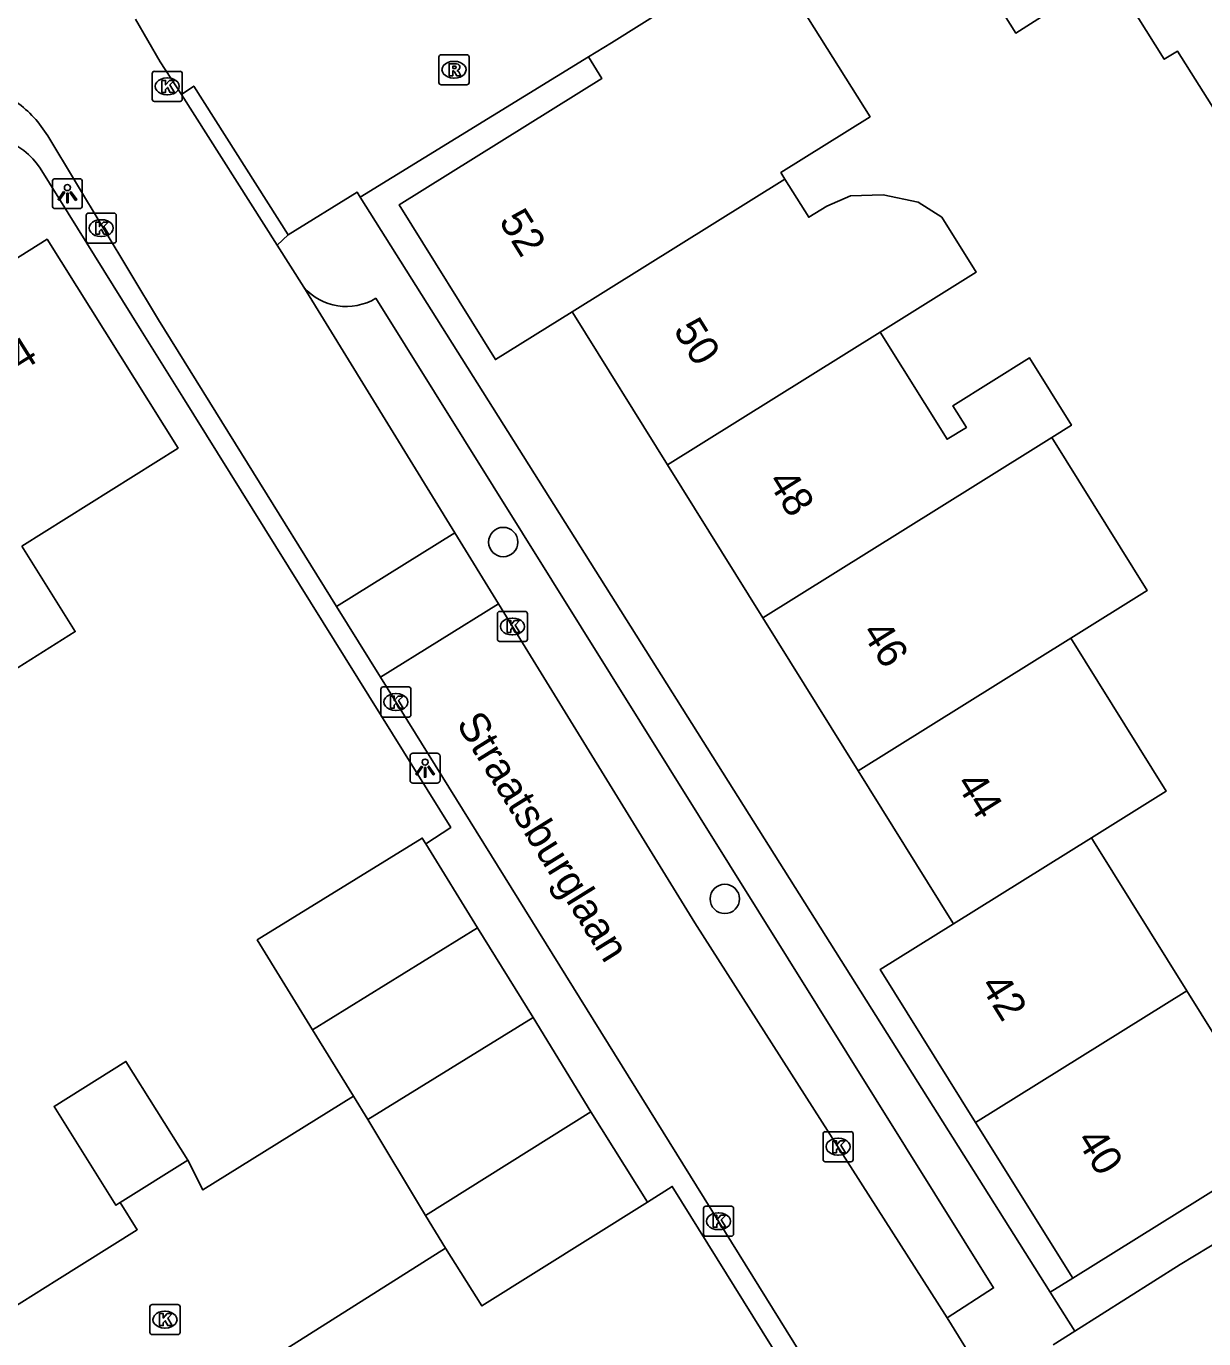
# Model space of a CAD drawing. Extents: x 157767 to 159171, y 387842 to 389425.
# Drawn here: x 158694.55 to 158733.75, y 388316.36 to 388360.03 of the extents above; entities that cross this region are included whole.
import ezdxf

# ---------------------------------------------------------------- set-up
doc = ezdxf.new("R2010")
doc.units = 0
for name, color, linetype in [('IMGEO_Boom', 7, 'Continuous'), ('IMGEO_Kolk', 7, 'Continuous'), ('IMGEO_Lichtpunt', 7, 'Continuous'), ('IMGEO_Muur', 7, 'Continuous'), ('IMGEO_Openbare_ruimte_label', 7, 'Continuous'), ('IMGEO_Pand', 7, 'Continuous'), ('IMGEO_Pand_nummerreeks', 7, 'Continuous'), ('IMGEO_Rijbaan_lokaal_open', 7, 'Continuous'), ('IMGEO_Rioolput', 7, 'Continuous'), ('IMGEO_Voetpad_open', 7, 'Continuous')]:
    doc.layers.add(name, color=color, linetype=linetype)

msp = doc.modelspace()

# ---------------------------------------------------------------- linework, layer by layer
at = {"layer": 'IMGEO_Boom'}
for centre in [(158710.428, 388342.868), (158717.804, 388330.994)]:
    msp.add_circle(centre, 0.489, dxfattribs=at)
at = {"layer": 'IMGEO_Kolk'}
for p, q in [((158698.815, 388358.532), (158699.667, 388358.532)), ((158698.74, 388357.606), (158698.74, 388358.458)), ((158699.228, 388358.312), (158699.253, 388358.312)), ((158699.741, 388358.458), (158699.741, 388357.606)), ((158699.251, 388357.752), (158699.226, 388357.752)), ((158699.667, 388357.532), (158698.815, 388357.532)), ((158696.541, 388352.89), (158696.541, 388353.742)), ((158696.616, 388353.816), (158697.468, 388353.816)), ((158697.542, 388353.742), (158697.542, 388352.89)), ((158697.029, 388353.596), (158697.054, 388353.596)), ((158697.052, 388353.036), (158697.027, 388353.036)), ((158697.468, 388352.816), (158696.616, 388352.816)), ((158710.232, 388339.633), (158710.232, 388340.485)), ((158710.307, 388340.559), (158711.159, 388340.559)), ((158710.72, 388340.339), (158710.745, 388340.339)), ((158711.233, 388340.485), (158711.233, 388339.633)), ((158710.743, 388339.779), (158710.718, 388339.779)), ((158711.159, 388339.559), (158710.307, 388339.559)), ((158706.428, 388338.045), (158707.28, 388338.045)), ((158706.353, 388337.119), (158706.353, 388337.971)), ((158706.841, 388337.825), (158706.866, 388337.825)), ((158707.354, 388337.971), (158707.354, 388337.119)), ((158706.864, 388337.265), (158706.839, 388337.265)), ((158707.28, 388337.045), (158706.428, 388337.045)), ((158721.075, 388322.322), (158721.075, 388323.174)), ((158721.15, 388323.248), (158722.002, 388323.248)), ((158722.076, 388323.174), (158722.076, 388322.322)), ((158721.563, 388323.028), (158721.588, 388323.028)), ((158721.586, 388322.468), (158721.561, 388322.468)), ((158722.002, 388322.248), (158721.15, 388322.248)), ((158717.096, 388319.841), (158717.096, 388320.693)), ((158717.171, 388320.767), (158718.023, 388320.767)), ((158717.584, 388320.547), (158717.609, 388320.547)), ((158718.097, 388320.693), (158718.097, 388319.841)), ((158718.023, 388319.767), (158717.171, 388319.767)), ((158717.607, 388319.987), (158717.582, 388319.987)), ((158698.74, 388317.494), (158699.592, 388317.494)), ((158698.665, 388316.568), (158698.665, 388317.42)), ((158699.153, 388317.274), (158699.178, 388317.274)), ((158699.666, 388317.42), (158699.666, 388316.568)), ((158699.176, 388316.714), (158699.151, 388316.714)), ((158699.592, 388316.494), (158698.74, 388316.494))]:
    msp.add_line(p, q, dxfattribs=at)
for points in [[(158698.815, 388358.532), (158699.667, 388358.532)], [(158698.74, 388357.606), (158698.74, 388358.458)], [(158699.061, 388358.232), (158699.184, 388358.232), (158699.184, 388358.081), (158699.314, 388358.232), (158699.478, 388358.232), (158699.332, 388358.081), (158699.485, 388357.832), (158699.333, 388357.832), (158699.248, 388357.996), (158699.184, 388357.929), (158699.184, 388357.832), (158699.061, 388357.832), (158699.061, 388358.232)], [(158699.741, 388358.458), (158699.741, 388357.606)], [(158699.667, 388357.532), (158698.815, 388357.532)], [(158696.541, 388352.89), (158696.541, 388353.742)], [(158696.616, 388353.816), (158697.468, 388353.816)], [(158697.542, 388353.742), (158697.542, 388352.89)], [(158696.862, 388353.516), (158696.985, 388353.516), (158696.985, 388353.365), (158697.115, 388353.516), (158697.279, 388353.516), (158697.133, 388353.365), (158697.286, 388353.116), (158697.134, 388353.116), (158697.049, 388353.28), (158696.985, 388353.213), (158696.985, 388353.116), (158696.862, 388353.116), (158696.862, 388353.516)], [(158697.468, 388352.816), (158696.616, 388352.816)], [(158710.232, 388339.633), (158710.232, 388340.485)], [(158710.307, 388340.559), (158711.159, 388340.559)], [(158710.553, 388340.259), (158710.676, 388340.259), (158710.676, 388340.108), (158710.806, 388340.259), (158710.97, 388340.259), (158710.824, 388340.108), (158710.977, 388339.859), (158710.825, 388339.859), (158710.74, 388340.023), (158710.676, 388339.956), (158710.676, 388339.859), (158710.553, 388339.859), (158710.553, 388340.259)], [(158711.233, 388340.485), (158711.233, 388339.633)], [(158711.159, 388339.559), (158710.307, 388339.559)], [(158706.428, 388338.045), (158707.28, 388338.045)], [(158706.353, 388337.119), (158706.353, 388337.971)], [(158706.674, 388337.745), (158706.797, 388337.745), (158706.797, 388337.594), (158706.927, 388337.745), (158707.091, 388337.745), (158706.945, 388337.594), (158707.098, 388337.345), (158706.946, 388337.345), (158706.861, 388337.509), (158706.797, 388337.442), (158706.797, 388337.345), (158706.674, 388337.345), (158706.674, 388337.745)], [(158707.354, 388337.971), (158707.354, 388337.119)], [(158707.28, 388337.045), (158706.428, 388337.045)], [(158721.075, 388322.322), (158721.075, 388323.174)], [(158721.15, 388323.248), (158722.002, 388323.248)], [(158722.076, 388323.174), (158722.076, 388322.322)], [(158721.396, 388322.948), (158721.519, 388322.948), (158721.519, 388322.797), (158721.649, 388322.948), (158721.813, 388322.948), (158721.667, 388322.797), (158721.82, 388322.548), (158721.668, 388322.548), (158721.583, 388322.712), (158721.519, 388322.645), (158721.519, 388322.548), (158721.396, 388322.548), (158721.396, 388322.948)], [(158722.002, 388322.248), (158721.15, 388322.248)], [(158717.096, 388319.841), (158717.096, 388320.693)], [(158717.171, 388320.767), (158718.023, 388320.767)], [(158718.097, 388320.693), (158718.097, 388319.841)], [(158717.417, 388320.467), (158717.54, 388320.467), (158717.54, 388320.316), (158717.67, 388320.467), (158717.834, 388320.467), (158717.688, 388320.316), (158717.841, 388320.067), (158717.689, 388320.067), (158717.604, 388320.231), (158717.54, 388320.164), (158717.54, 388320.067), (158717.417, 388320.067), (158717.417, 388320.467)], [(158718.023, 388319.767), (158717.171, 388319.767)], [(158698.74, 388317.494), (158699.592, 388317.494)], [(158698.665, 388316.568), (158698.665, 388317.42)], [(158698.986, 388317.194), (158699.109, 388317.194), (158699.109, 388317.043), (158699.239, 388317.194), (158699.403, 388317.194), (158699.257, 388317.043), (158699.41, 388316.794), (158699.258, 388316.794), (158699.173, 388316.958), (158699.109, 388316.891), (158699.109, 388316.794), (158698.986, 388316.794), (158698.986, 388317.194)], [(158699.666, 388317.42), (158699.666, 388316.568)], [(158699.592, 388316.494), (158698.74, 388316.494)]]:
    msp.add_lwpolyline(points, dxfattribs=at)
for centre, start, end in [((158698.817, 388358.456), 91.552, 178.448), ((158698.817, 388358.456), 91.552, 178.448), ((158699.665, 388358.456), 1.552, 88.448), ((158699.665, 388358.456), 1.552, 88.448), ((158698.817, 388357.608), 181.552, 268.448), ((158698.817, 388357.608), 181.552, 268.448), ((158699.665, 388357.608), 271.552, 358.448), ((158699.665, 388357.608), 271.552, 358.448), ((158696.618, 388353.74), 91.552, 178.448), ((158696.618, 388353.74), 91.552, 178.448), ((158697.466, 388353.74), 1.552, 88.448), ((158697.466, 388353.74), 1.552, 88.448), ((158696.618, 388352.892), 181.552, 268.448), ((158696.618, 388352.892), 181.552, 268.448), ((158697.466, 388352.892), 271.552, 358.448), ((158697.466, 388352.892), 271.552, 358.448), ((158710.309, 388340.483), 91.552, 178.448), ((158710.309, 388340.483), 91.552, 178.448), ((158711.157, 388340.483), 1.552, 88.448), ((158711.157, 388340.483), 1.552, 88.448), ((158710.309, 388339.635), 181.552, 268.448), ((158710.309, 388339.635), 181.552, 268.448), ((158711.157, 388339.635), 271.552, 358.448), ((158711.157, 388339.635), 271.552, 358.448), ((158706.43, 388337.969), 91.552, 178.448), ((158706.43, 388337.969), 91.552, 178.448), ((158707.278, 388337.969), 1.552, 88.448), ((158707.278, 388337.969), 1.552, 88.448), ((158706.43, 388337.121), 181.552, 268.448), ((158706.43, 388337.121), 181.552, 268.448), ((158707.278, 388337.121), 271.552, 358.448), ((158707.278, 388337.121), 271.552, 358.448), ((158721.152, 388323.172), 91.552, 178.448), ((158721.152, 388323.172), 91.552, 178.448), ((158722, 388323.172), 1.552, 88.448), ((158722, 388323.172), 1.552, 88.448), ((158721.152, 388322.324), 181.552, 268.448), ((158721.152, 388322.324), 181.552, 268.448), ((158722, 388322.324), 271.552, 358.448), ((158722, 388322.324), 271.552, 358.448), ((158717.173, 388320.691), 91.552, 178.448), ((158717.173, 388320.691), 91.552, 178.448), ((158718.021, 388320.691), 1.552, 88.448), ((158718.021, 388320.691), 1.552, 88.448), ((158717.173, 388319.843), 181.552, 268.448), ((158717.173, 388319.843), 181.552, 268.448), ((158718.021, 388319.843), 271.552, 358.448), ((158718.021, 388319.843), 271.552, 358.448), ((158698.742, 388317.418), 91.552, 178.448), ((158698.742, 388317.418), 91.552, 178.448), ((158699.59, 388317.418), 1.552, 88.448), ((158699.59, 388317.418), 1.552, 88.448), ((158698.742, 388316.57), 181.552, 268.448), ((158698.742, 388316.57), 181.552, 268.448), ((158699.59, 388316.57), 271.552, 358.448), ((158699.59, 388316.57), 271.552, 358.448)]:
    msp.add_arc(centre, 0.0765, start, end, dxfattribs=at)
for centre, major_axis, ratio, start_param, end_param in [((158699.227, 388358.032), (-0.387, 0.002), 0.722429, 4.712389, 7.853982), ((158699.252, 388358.032), (-0.39, 0.002), 0.717154, 1.570796, 4.712389), ((158697.028, 388353.316), (-0.387, 0.002), 0.722429, 4.712389, 7.853982), ((158697.053, 388353.316), (-0.39, 0.002), 0.717154, 1.570796, 4.712389), ((158710.719, 388340.059), (-0.387, 0.002), 0.722429, 4.712389, 7.853982), ((158710.744, 388340.059), (-0.39, 0.002), 0.717154, 1.570796, 4.712389), ((158706.84, 388337.545), (-0.387, 0.002), 0.722429, 4.712389, 7.853982), ((158706.865, 388337.545), (-0.39, 0.002), 0.717154, 1.570796, 4.712389), ((158721.562, 388322.748), (-0.387, 0.002), 0.722429, 4.712389, 7.853982), ((158721.587, 388322.748), (-0.39, 0.002), 0.717154, 1.570796, 4.712389), ((158717.583, 388320.267), (-0.387, 0.002), 0.722429, 4.712389, 7.853982), ((158717.608, 388320.267), (-0.39, 0.002), 0.717154, 1.570796, 4.712389), ((158699.152, 388316.994), (-0.387, 0.002), 0.722429, 4.712389, 7.853982), ((158699.177, 388316.994), (-0.39, 0.002), 0.717154, 1.570796, 4.712389)]:
    msp.add_ellipse(centre, major_axis=major_axis, ratio=ratio, start_param=start_param, end_param=end_param, dxfattribs=at)
at = {"layer": 'IMGEO_Lichtpunt'}
for p, q in [((158695.417, 388354.864), (158695.417, 388354.057)), ((158695.417, 388354.864), (158695.417, 388354.057)), ((158696.319, 388354.959), (158695.511, 388354.959)), ((158696.319, 388354.959), (158695.511, 388354.959)), ((158696.413, 388354.057), (158696.413, 388354.864)), ((158696.413, 388354.057), (158696.413, 388354.864)), ((158695.511, 388353.963), (158696.319, 388353.963)), ((158695.511, 388353.963), (158696.319, 388353.963)), ((158708.229, 388335.843), (158707.421, 388335.843)), ((158708.229, 388335.843), (158707.421, 388335.843)), ((158707.327, 388335.748), (158707.327, 388334.941)), ((158707.327, 388335.748), (158707.327, 388334.941)), ((158708.323, 388334.941), (158708.323, 388335.748)), ((158708.323, 388334.941), (158708.323, 388335.748)), ((158707.421, 388334.847), (158708.229, 388334.847)), ((158707.421, 388334.847), (158708.229, 388334.847))]:
    msp.add_line(p, q, dxfattribs=at)
for points in [[(158695.791, 388354.528), (158695.83, 388354.5), (158695.642, 388354.238), (158695.604, 388354.265), (158695.791, 388354.528)], [(158695.893, 388354.48), (158695.94, 388354.48), (158695.94, 388354.158), (158695.893, 388354.158), (158695.893, 388354.48)], [(158696.003, 388354.5), (158696.041, 388354.527), (158696.228, 388354.265), (158696.189, 388354.237), (158696.003, 388354.5)], [(158707.701, 388335.412), (158707.74, 388335.384), (158707.552, 388335.122), (158707.514, 388335.149), (158707.701, 388335.412)], [(158707.803, 388335.364), (158707.85, 388335.364), (158707.85, 388335.042), (158707.803, 388335.042), (158707.803, 388335.364)], [(158707.913, 388335.384), (158707.951, 388335.411), (158708.138, 388335.149), (158708.099, 388335.121), (158707.913, 388335.384)]]:
    msp.add_lwpolyline(points, dxfattribs=at)
for centre in [(158695.916, 388354.662), (158707.826, 388335.546)]:
    msp.add_circle(centre, 0.0994, dxfattribs=at)
for centre, start, end in [((158695.511, 388354.864), 90, 180), ((158695.511, 388354.864), 90, 180), ((158696.319, 388354.864), 0, 90), ((158696.319, 388354.864), 0, 90), ((158695.511, 388354.057), 180, 270), ((158695.511, 388354.057), 180, 270), ((158696.319, 388354.057), 270, 0), ((158696.319, 388354.057), 270, 360), ((158707.421, 388335.748), 90, 180), ((158707.421, 388335.748), 90, 180), ((158708.229, 388335.748), 0, 90), ((158708.229, 388335.748), 0, 90), ((158707.421, 388334.941), 180, 270), ((158707.421, 388334.941), 180, 270), ((158708.229, 388334.941), 270, 0), ((158708.229, 388334.941), 270, 360)]:
    msp.add_arc(centre, 0.0946, start, end, dxfattribs=at)
at = {"layer": 'IMGEO_Muur'}
for points in [[(158707.851, 388332.826), (158708.677, 388333.375), (158699.757, 388347.691)], [(158715.228, 388320.899), (158716.055, 388321.427), (158722.916, 388310.385)]]:
    msp.add_lwpolyline(points, dxfattribs=at)
at = {"layer": 'IMGEO_Pand'}
for points in [[(158730.636, 388361.813), (158727.491, 388359.807), (158723.837, 388365.609)], [(158713.27, 388359.011), (158714.028, 388359.483), (158716.138, 388360.799), (158719.106, 388362.653)], [(158719.807, 388354.948), (158719.673, 388355.162), (158722.638, 388357.021), (158719.106, 388362.653)], [(158734.317, 388356.923), (158732.874, 388359.207), (158732.436, 388358.932), (158730.636, 388361.813)], [(158713.27, 388359.011), (158713.715, 388358.298), (158706.959, 388354.086), (158710.167, 388348.939), (158712.721, 388350.531)], [(158712.721, 388350.531), (158719.807, 388354.948)], [(158722.98, 388349.856), (158726.171, 388351.846), (158725.027, 388353.681), (158724.244, 388354.182), (158723.079, 388354.421), (158721.983, 388354.387), (158721.195, 388354.045), (158720.601, 388353.674), (158719.807, 388354.948)], [(158694.403, 388342.728), (158699.603, 388345.996), (158695.239, 388352.942), (158690.143, 388349.74), (158690.04, 388349.675)], [(158715.895, 388345.44), (158712.801, 388350.403), (158712.721, 388350.531)], [(158722.98, 388349.856), (158715.895, 388345.44)], [(158728.689, 388346.344), (158729.345, 388346.753), (158727.949, 388348.993), (158725.397, 388347.403), (158725.845, 388346.685), (158725.206, 388346.287), (158722.98, 388349.856)], [(158728.689, 388346.344), (158726.155, 388344.765), (158719.069, 388340.348)], [(158729.329, 388339.673), (158731.863, 388341.252), (158728.689, 388346.344)], [(158719.069, 388340.348), (158715.895, 388345.44)], [(158694.403, 388342.728), (158696.179, 388339.889), (158691.946, 388337.229), (158691.09, 388336.691), (158690.625, 388337.418)], [(158722.243, 388335.256), (158719.069, 388340.348)], [(158722.243, 388335.256), (158729.329, 388339.673)], [(158730.008, 388333.026), (158732.503, 388334.581), (158729.329, 388339.673)], [(158725.417, 388330.164), (158725.34, 388330.288), (158722.243, 388335.256)], [(158704.08, 388326.64), (158702.237, 388329.63), (158707.732, 388333.019), (158707.851, 388332.826)], [(158707.851, 388332.826), (158709.575, 388330.031)], [(158730.008, 388333.026), (158725.417, 388330.164)], [(158733.182, 388327.935), (158730.076, 388332.917), (158730.008, 388333.026)], [(158726.155, 388323.554), (158722.981, 388328.645), (158725.417, 388330.164)], [(158704.08, 388326.64), (158709.575, 388330.031)], [(158709.575, 388330.031), (158711.419, 388327.042)], [(158726.155, 388323.554), (158733.182, 388327.935)], [(158736.412, 388322.754), (158733.182, 388327.935)], [(158705.446, 388324.425), (158704.08, 388326.64)], [(158705.923, 388323.652), (158711.419, 388327.042)], [(158697.673, 388320.891), (158697.531, 388320.802), (158695.473, 388324.087), (158697.867, 388325.585), (158699.924, 388322.301)], [(158705.923, 388323.652), (158705.446, 388324.425)], [(158713.347, 388323.904), (158707.834, 388320.454)], [(158713.347, 388323.904), (158715.228, 388320.899)], [(158729.385, 388318.373), (158726.155, 388323.554)], [(158736.412, 388322.754), (158733.628, 388321.018), (158729.385, 388318.373)], [(158699.924, 388322.301), (158697.673, 388320.891)], [(158729.453, 388316.604), (158732.968, 388318.824), (158738.21, 388322.001)], [(158715.228, 388320.899), (158709.715, 388317.449), (158708.509, 388319.375)], [(158708.509, 388319.375), (158707.834, 388320.454)], [(158728.74, 388316.153), (158729.453, 388316.604)]]:
    msp.add_lwpolyline(points, dxfattribs=at)
at = {"layer": 'IMGEO_Rijbaan_lokaal_open'}
for points in [[(158698.189, 388360.267), (158699.005, 388358.846), (158699.712, 388357.758)], [(158702.9, 388352.747), (158699.712, 388357.758)], [(158695.263, 388356.383), (158698.945, 388350.263), (158704.873, 388340.728)], [(158702.9, 388352.747), (158703.783, 388351.351)], [(158708.813, 388343.18), (158703.783, 388351.351)], [(158704.873, 388340.728), (158708.813, 388343.18)], [(158708.813, 388343.18), (158710.271, 388340.813)], [(158706.34, 388338.368), (158704.873, 388340.728)], [(158710.271, 388340.813), (158706.34, 388338.368)], [(158710.271, 388340.813), (158716.803, 388330.202), (158725.204, 388317.057)], [(158724.452, 388309.238), (158706.34, 388338.368)], [(158705.446, 388324.425), (158700.427, 388321.307), (158699.924, 388322.301)], [(158707.834, 388320.454), (158705.923, 388323.652)], [(158697.673, 388320.891), (158698.242, 388319.983), (158695.567, 388318.307), (158692.837, 388316.598), (158692.28, 388317.487)], [(158708.509, 388319.375), (158703.226, 388316.032), (158703.812, 388315.251)], [(158725.204, 388317.057), (158728.495, 388311.74)]]:
    msp.add_lwpolyline(points, dxfattribs=at)
msp.add_arc((158691.986, 388354.398), 3.831, 31.2037, 54.2405, dxfattribs=at)
at = {"layer": 'IMGEO_Rioolput'}
for p, q in [((158708.287, 388358.159), (158708.287, 388359.011)), ((158708.362, 388359.085), (158709.214, 388359.085)), ((158709.288, 388359.011), (158709.288, 388358.159)), ((158708.775, 388358.865), (158708.8, 388358.865)), ((158709.214, 388358.085), (158708.362, 388358.085)), ((158708.798, 388358.305), (158708.773, 388358.305))]:
    msp.add_line(p, q, dxfattribs=at)
for points in [[(158708.287, 388358.159), (158708.287, 388359.011)], [(158708.362, 388359.085), (158709.214, 388359.085)], [(158709.288, 388359.011), (158709.288, 388358.159)], [(158708.876, 388358.783), (158708.624, 388358.785), (158708.624, 388358.385)], [(158708.624, 388358.385), (158708.748, 388358.385), (158708.748, 388358.547), (158708.759, 388358.547)], [(158708.802, 388358.704), (158708.748, 388358.704), (158708.748, 388358.623)], [(158708.748, 388358.623), (158708.8, 388358.623)], [(158708.806, 388358.518), (158708.877, 388358.385), (158709.017, 388358.385), (158708.952, 388358.511)], [(158709.214, 388358.085), (158708.362, 388358.085)]]:
    msp.add_lwpolyline(points, dxfattribs=at)
for centre, radius, start, end in [((158708.364, 388359.009), 0.0765, 91.552, 178.448), ((158708.364, 388359.009), 0.0765, 91.552, 178.448), ((158709.212, 388359.009), 0.0765, 1.552, 88.448), ((158709.212, 388359.009), 0.0765, 1.552, 88.448), ((158708.758, 388358.494), 0.0533, 26.0293, 88.6989), ((158708.784, 388358.812), 0.19, 274.7715, 282.9687), ((158708.808, 388358.608), 0.0964, 77.0061, 93.1865), ((158708.822, 388358.665), 0.0378, 276.6634, 79.6772), ((158708.875, 388358.673), 0.109, 350.3612, 89.416), ((158708.873, 388358.673), 0.112, 277.5842, 350.9817), ((158708.857, 388358.458), 0.108, 29.5134, 73.7905), ((158708.364, 388358.161), 0.0765, 181.552, 268.448), ((158708.364, 388358.161), 0.0765, 181.552, 268.448), ((158709.212, 388358.161), 0.0765, 271.552, 358.448), ((158709.212, 388358.161), 0.0765, 271.552, 358.448)]:
    msp.add_arc(centre, radius, start, end, dxfattribs=at)
for centre, major_axis, ratio, start_param, end_param in [((158708.774, 388358.585), (-0.387, 0.002), 0.722429, 4.712389, 7.853982), ((158708.799, 388358.585), (-0.39, 0.002), 0.717154, 1.570796, 4.712389)]:
    msp.add_ellipse(centre, major_axis=major_axis, ratio=ratio, start_param=start_param, end_param=end_param, dxfattribs=at)
at = {"layer": 'IMGEO_Voetpad_open'}
for points in [[(158705.669, 388354.34), (158713.27, 388359.011)], [(158699.712, 388357.758), (158700.122, 388358.042), (158703.27, 388353.091)], [(158695.013, 388355.305), (158698.377, 388349.906), (158699.757, 388347.691), (158708.677, 388333.375), (158707.851, 388332.826)], [(158703.27, 388353.091), (158705.56, 388354.514), (158705.669, 388354.34)], [(158728.633, 388317.904), (158705.669, 388354.34)], [(158703.27, 388353.091), (158702.9, 388352.747)], [(158706.186, 388350.981), (158726.75, 388318.046), (158725.204, 388317.057)], [(158711.419, 388327.042), (158713.347, 388323.904)], [(158710.822, 388280.608), (158727.632, 388302.796), (158722.916, 388310.385), (158716.055, 388321.427), (158715.228, 388320.899)], [(158729.385, 388318.373), (158728.633, 388317.904)], [(158729.453, 388316.604), (158728.633, 388317.904)]]:
    msp.add_lwpolyline(points, dxfattribs=at)
for centre, radius, start, end in [((158693.031, 388354.007), 2.369, 33.2191, 110.438), ((158705.206, 388352.603), 1.895, 221.3524, 301.1409)]:
    msp.add_arc(centre, radius, start, end, dxfattribs=at)

# ---------------------------------------------------------------- texts
at = {"layer": 'IMGEO_Openbare_ruimte_label'}
msp.add_text('Straatsburglaan', height=1, rotation=301.8778, dxfattribs=at).set_placement((158708.844, 388336.824))
at = {"layer": 'IMGEO_Pand_nummerreeks'}
for s, rotation, p in [('52', 301.9365, (158710.263, 388353.549)), ('50', 301.9365, (158716.071, 388349.921)), ('44', 32.1429, (158693.736, 388348.123)), ('48', 301.9365, (158719.206, 388344.892)), ('46', 301.9365, (158722.339, 388339.866)), ('44', 301.9365, (158725.474, 388334.837)), ('42', 301.9422, (158726.282, 388328.114)), ('40', 301.9399, (158729.487, 388322.972))]:
    msp.add_text(s, height=1, rotation=rotation, dxfattribs=at).set_placement(p)

doc.saveas('drawing.dxf')
